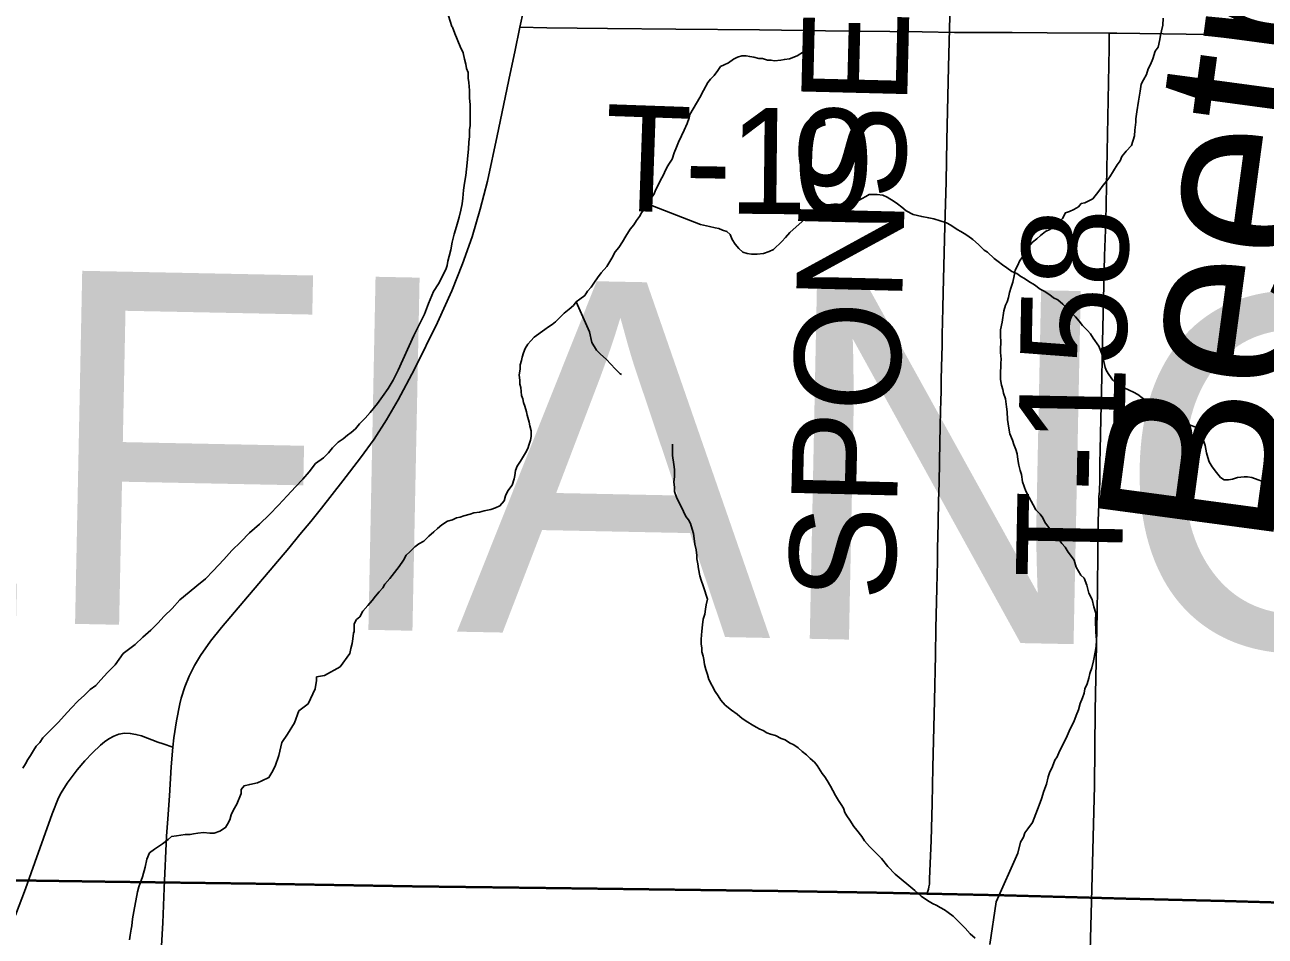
# Model space of a CAD drawing. Extents: x 2.4 to 73.1, y 4.5 to 25.6.
# Drawn here: x 47.0527 to 47.3852, y 20.0436 to 20.288 of the extents above; entities that cross this region are included whole.
import ezdxf

# ---------------------------------------------------------------- set-up
doc = ezdxf.new("R2010")
doc.units = 0
for name, color, linetype in [('GM_X_County_Road', 7, 'Continuous'), ('GM_X_County_Text', 7, 'Continuous'), ('GM_X_Interchange_Ramps', 7, 'Continuous'), ('GM_X_Major_River', 7, 'Continuous'), ('GM_X_Minor_River', 7, 'Continuous'), ('GM_X_Minor_River_Text', 7, 'Continuous'), ('GM_X_Township_Road', 7, 'Continuous'), ('GM_X_Township_Road_Text', 7, 'Continuous'), ('SH_Cut_Line', 7, 'Continuous')]:
    doc.layers.add(name, color=color, linetype=linetype)

msp = doc.modelspace()

# ---------------------------------------------------------------- linework, layer by layer
at = {"layer": 'GM_X_County_Road'}
for points in [[(47.18541, 20.28734), (47.18739, 20.29636)], [(47.09243, 20.09426), (47.09264, 20.09675), (47.09339, 20.10138), (47.09427, 20.10594), (47.09466, 20.10745), (47.09563, 20.11044), (47.09681, 20.11334), (47.09821, 20.11616), (47.09981, 20.11886), (47.10252, 20.12268), (47.10541, 20.12636), (47.11144, 20.13348), (47.12349, 20.14769), (47.12644, 20.15127), (47.12936, 20.15482), (47.13226, 20.15841), (47.138, 20.16571), (47.14274, 20.17185), (47.14636, 20.17688), (47.14971, 20.18207), (47.15282, 20.18742), (47.15714, 20.19565), (47.16331, 20.20819), (47.16715, 20.21667), (47.17004, 20.22385), (47.1726, 20.23116), (47.1748, 20.23859), (47.17671, 20.2461), (47.17934, 20.25824), (47.18284, 20.27497), (47.18405, 20.28073), (47.18541, 20.28734)], [(47.08465, 19.84707), (47.08486, 19.86082), (47.08562, 19.895), (47.08628, 19.91829), (47.08707, 19.95713), (47.08816, 20.00529), (47.08855, 20.02082), (47.08913, 20.03635), (47.08931, 20.041), (47.08967, 20.04719), (47.08993, 20.05181), (47.0901, 20.05645), (47.09068, 20.0704), (47.09102, 20.07505), (47.09147, 20.08124), (47.09196, 20.089), (47.09243, 20.09426)]]:
    msp.add_lwpolyline(points, dxfattribs=at)
at = {"layer": 'GM_X_Interchange_Ramps'}
for points in [[(47.04335, 20.05884), (47.07414, 20.05836), (47.11457, 20.05785), (47.15657, 20.0571), (47.19234, 20.05665), (47.25456, 20.05588), (47.281, 20.05538), (47.29438, 20.05512), (47.31521, 20.05472), (47.34786, 20.05383), (47.37429, 20.05321), (47.39295, 20.05267), (47.44582, 20.05113), (47.48002, 20.05014), (47.50335, 20.0495), (47.51745, 20.04905), (47.53755, 20.04841), (47.54731, 20.04821), (47.56411, 20.04764), (47.60041, 20.0472), (47.64492, 20.04666), (47.68533, 20.04636), (47.74749, 20.0457)], [(47.74749, 20.0457), (47.68533, 20.04636), (47.64492, 20.04666), (47.60041, 20.0472), (47.56411, 20.04764), (47.54731, 20.04821), (47.53755, 20.04841), (47.51745, 20.04905), (47.50335, 20.0495), (47.48002, 20.05014), (47.44582, 20.05113), (47.39295, 20.05267), (47.37429, 20.05321), (47.34786, 20.05383), (47.31521, 20.05472), (47.29438, 20.05512), (47.281, 20.05538), (47.25456, 20.05588), (47.19234, 20.05665), (47.15657, 20.0571), (47.11457, 20.05785), (47.07414, 20.05836), (47.04335, 20.05884)]]:
    msp.add_lwpolyline(points, dxfattribs=at)
at = {"layer": 'GM_X_Major_River'}
for points in [[(47.16498, 20.2212), (47.16555, 20.22233), (47.16593, 20.22347), (47.16612, 20.22461), (47.16651, 20.22594), (47.16689, 20.22765), (47.16727, 20.22974), (47.16785, 20.23183), (47.16842, 20.23392), (47.16919, 20.23639), (47.16957, 20.23829), (47.16996, 20.24), (47.17015, 20.24152), (47.17034, 20.24361), (47.17054, 20.24551), (47.17092, 20.2476), (47.17111, 20.24931), (47.17131, 20.25102), (47.1715, 20.25292), (47.17169, 20.25463), (47.1717, 20.25653), (47.17189, 20.25805), (47.17189, 20.259), (47.17189, 20.25995), (47.17208, 20.2609), (47.17209, 20.26185), (47.17209, 20.26318), (47.17209, 20.26432), (47.1721, 20.2666), (47.17191, 20.26831), (47.17191, 20.27041), (47.17173, 20.2725), (47.17154, 20.27364), (47.17154, 20.27516), (47.17116, 20.2763), (47.17097, 20.27744), (47.1706, 20.27877), (47.17022, 20.28048), (47.16946, 20.2822), (47.16795, 20.28562), (47.16738, 20.28734), (47.16719, 20.28753), (47.16629, 20.29043)], [(47.05217, 20.08867), (47.05293, 20.08981), (47.0535, 20.09095), (47.05427, 20.09209), (47.05503, 20.09342), (47.05579, 20.09455), (47.05674, 20.0955), (47.05751, 20.09683), (47.0617, 20.101), (47.06322, 20.10271), (47.06513, 20.10479), (47.06703, 20.10669), (47.06875, 20.1082), (47.07027, 20.10972), (47.07179, 20.11085), (47.07313, 20.11237), (47.07484, 20.11427), (47.07694, 20.11635), (47.07904, 20.11938), (47.08227, 20.12185), (47.08437, 20.12374), (47.08646, 20.12563), (47.08837, 20.12753), (47.09008, 20.12943), (47.09218, 20.13151), (47.09427, 20.13378), (47.09675, 20.13587), (47.09884, 20.13757), (47.10113, 20.13946), (47.10323, 20.14155), (47.10608, 20.14458), (47.10818, 20.14705), (47.11065, 20.14932), (47.11294, 20.15178), (47.11561, 20.15406), (47.11827, 20.15671), (47.12075, 20.15917), (47.12304, 20.16164), (47.12532, 20.1641), (47.12723, 20.16619), (47.12894, 20.16808), (47.13066, 20.17036), (47.13275, 20.17187), (47.13409, 20.1732), (47.13523, 20.17453), (47.13675, 20.17604), (47.13809, 20.17699), (47.13923, 20.17794), (47.14018, 20.17869), (47.14132, 20.17964), (47.14247, 20.18097), (47.14399, 20.18248), (47.14532, 20.184), (47.14723, 20.18646), (47.14857, 20.18836), (47.15009, 20.19045), (47.15142, 20.19273), (47.15276, 20.19538), (47.15696, 20.20468), (47.15849, 20.20772), (47.15982, 20.21038), (47.16097, 20.21322), (47.16231, 20.21645), (47.16364, 20.21854), (47.1644, 20.22006), (47.16498, 20.2212)]]:
    msp.add_lwpolyline(points, dxfattribs=at)
at = {"layer": 'GM_X_Minor_River'}
for points in [[(47.26417, 20.28864), (47.26264, 20.2842), (47.26225, 20.28287), (47.26149, 20.28078), (47.25978, 20.27964), (47.25768, 20.27889), (47.25635, 20.2787), (47.2554, 20.27851), (47.25369, 20.27833), (47.25274, 20.27852), (47.25179, 20.27853), (47.25046, 20.27891), (47.24951, 20.27891), (47.24818, 20.2793), (47.24703, 20.27949), (47.24608, 20.27968), (47.24494, 20.27969), (47.2438, 20.27931), (47.24266, 20.27874), (47.24133, 20.2778), (47.24019, 20.27723), (47.23923, 20.27685), (47.23847, 20.27571), (47.23752, 20.27439), (47.23657, 20.27344), (47.2358, 20.27249), (47.23466, 20.2704), (47.23371, 20.26851), (47.23275, 20.26699), (47.23103, 20.26395), (47.23084, 20.263), (47.23027, 20.26148), (47.22951, 20.25978), (47.22874, 20.25826), (47.22798, 20.25655), (47.22741, 20.25522), (47.22683, 20.2537), (47.22626, 20.25199), (47.2255, 20.25085), (47.22492, 20.24991), (47.22416, 20.24839), (47.22378, 20.24744), (47.22321, 20.24649), (47.22244, 20.24478), (47.22187, 20.24383), (47.2213, 20.2425), (47.22054, 20.24137), (47.21939, 20.24004), (47.21901, 20.2389), (47.21806, 20.23757), (47.21749, 20.23662), (47.21672, 20.23548), (47.21596, 20.23435), (47.21501, 20.23321), (47.21386, 20.23131), (47.21291, 20.22979), (47.21196, 20.22828), (47.211, 20.22714), (47.21005, 20.22543), (47.20871, 20.22315), (47.20719, 20.22145), (47.20624, 20.22012), (47.20547, 20.21898), (47.20452, 20.21765), (47.20357, 20.21652), (47.2028, 20.21538), (47.20147, 20.21443), (47.20052, 20.21367), (47.19976, 20.21273), (47.19862, 20.21178), (47.19728, 20.21064), (47.19614, 20.20951), (47.195, 20.20837), (47.19404, 20.20761), (47.19309, 20.20704), (47.19214, 20.20629), (47.18928, 20.2042), (47.18833, 20.20326), (47.18757, 20.20231), (47.18681, 20.20117), (47.18642, 20.20003), (47.18604, 20.19889), (47.18585, 20.19794), (47.18547, 20.1968), (47.18547, 20.19566), (47.18527, 20.19414), (47.18546, 20.19262), (47.18546, 20.19167), (47.18565, 20.19072), (47.18583, 20.18863), (47.18621, 20.18768), (47.1864, 20.18673), (47.18678, 20.18577), (47.18716, 20.18425), (47.18734, 20.1833), (47.18791, 20.1814), (47.1881, 20.18045), (47.18848, 20.17912), (47.18847, 20.1776), (47.18828, 20.17665)], [(47.35789, 20.28976), (47.35783, 20.28786), (47.3574, 20.28635), (47.35717, 20.28521), (47.35695, 20.28408), (47.3565, 20.282), (47.3557, 20.28089), (47.35507, 20.27882), (47.35445, 20.27731), (47.35384, 20.27619), (47.35341, 20.27469), (47.3526, 20.27319), (47.35199, 20.27207), (47.35174, 20.27018), (47.35128, 20.26753), (47.3508, 20.26469), (47.35055, 20.2628), (47.35052, 20.26185), (47.35027, 20.25976), (47.35022, 20.25824), (47.34937, 20.25561), (47.34799, 20.25413), (47.3468, 20.25265), (47.34638, 20.25152), (47.34559, 20.25041), (47.34358, 20.24724), (47.34278, 20.24612), (47.3418, 20.24502), (47.3406, 20.24334), (47.33901, 20.2413), (47.33688, 20.24023), (47.33593, 20.24007), (47.33514, 20.23915), (47.33397, 20.23843), (47.33281, 20.23789), (47.33166, 20.23755), (47.33085, 20.23606), (47.32927, 20.2344), (47.32752, 20.23312)], [(47.21939, 20.24004), (47.23383, 20.23448), (47.2363, 20.2339), (47.23782, 20.23352), (47.23877, 20.23333), (47.23973, 20.23294), (47.24087, 20.23256), (47.24181, 20.2318), (47.24238, 20.23046), (47.24314, 20.22913), (47.24409, 20.22799), (47.24523, 20.22703), (47.24637, 20.22665), (47.24751, 20.22646), (47.24903, 20.22645), (47.25074, 20.22664), (47.25226, 20.2272), (47.25341, 20.22777), (47.25569, 20.22985), (47.25664, 20.23099), (47.25779, 20.23232), (47.2595, 20.23383), (47.26103, 20.23516), (47.26217, 20.2363), (47.26331, 20.23743), (47.26464, 20.23838), (47.26636, 20.23933), (47.26788, 20.2397), (47.26959, 20.23989), (47.27054, 20.23988), (47.27225, 20.23969), (47.27339, 20.23968), (47.27434, 20.23987), (47.27606, 20.24082), (47.2772, 20.24138), (47.27815, 20.24195), (47.2791, 20.24252), (47.28005, 20.24252), (47.28119, 20.24251), (47.28271, 20.24232), (47.28385, 20.24174), (47.28575, 20.2406), (47.2867, 20.24002), (47.28784, 20.23907), (47.28898, 20.23812), (47.29088, 20.23716), (47.29316, 20.23658), (47.29506, 20.2362), (47.29639, 20.236), (47.29981, 20.23485), (47.30095, 20.23428), (47.30266, 20.23313), (47.30361, 20.23256), (47.30456, 20.23199), (47.30551, 20.23141), (47.30684, 20.23046), (47.30836, 20.22912), (47.30988, 20.2276), (47.31083, 20.22702), (47.31254, 20.22531), (47.31368, 20.22455), (47.31482, 20.22359), (47.31595, 20.22283), (47.31728, 20.22187), (47.31861, 20.2213), (47.31975, 20.22054), (47.3207, 20.21996), (47.32184, 20.2192), (47.32336, 20.21824), (47.32488, 20.2171), (47.32602, 20.21653), (47.32754, 20.21557), (47.32849, 20.21481), (47.32963, 20.21423), (47.33096, 20.21309), (47.3321, 20.21195), (47.33323, 20.2108), (47.33437, 20.20966), (47.33532, 20.20851), (47.33627, 20.20737), (47.3376, 20.20604), (47.33836, 20.20508), (47.33912, 20.20394), (47.34063, 20.20184), (47.3412, 20.20051), (47.34158, 20.19918), (47.34196, 20.19766), (47.34233, 20.19614), (47.34271, 20.19519), (47.34328, 20.19423), (47.34442, 20.19271), (47.34594, 20.19137), (47.34746, 20.19061), (47.34879, 20.19004), (47.34993, 20.18946), (47.35107, 20.18889), (47.35221, 20.18793), (47.35354, 20.18698), (47.35506, 20.18603), (47.35658, 20.18526), (47.35733, 20.18431)], [(47.32752, 20.23312), (47.32636, 20.23259), (47.32499, 20.23149), (47.32401, 20.23058), (47.32284, 20.22966), (47.32165, 20.22837), (47.32063, 20.22631), (47.31944, 20.22483), (47.31882, 20.22333), (47.31822, 20.22221), (47.31798, 20.22069), (47.31754, 20.219), (47.31712, 20.21768), (47.31669, 20.21617), (47.31646, 20.21485), (47.31604, 20.21372), (47.31563, 20.21278), (47.3152, 20.21128), (47.31472, 20.20825), (47.31428, 20.20617), (47.31423, 20.20484), (47.31436, 20.20274), (47.31431, 20.20122), (47.31427, 20.20008), (47.31441, 20.19837), (47.31437, 20.19723), (47.31434, 20.19628), (47.3143, 20.19495), (47.31423, 20.19286), (47.31456, 20.19132), (47.31491, 20.19017), (47.31507, 20.18921), (47.31559, 20.18767), (47.3159, 20.18557), (47.31605, 20.18424), (47.31617, 20.18214), (47.31648, 20.17985), (47.31681, 20.17831), (47.31752, 20.17658), (47.31786, 20.17543), (47.31839, 20.17408), (47.31873, 20.17292), (47.31888, 20.1714), (47.31921, 20.16987), (47.31955, 20.16852), (47.31989, 20.16737), (47.32021, 20.16546), (47.32108, 20.16296), (47.32198, 20.16121), (47.32306, 20.15928), (47.32378, 20.15792), (47.32488, 20.15674), (47.32561, 20.15577), (47.32615, 20.15461), (47.32852, 20.15149), (47.32963, 20.15031), (47.33073, 20.14894), (47.33165, 20.14796), (47.33237, 20.1466), (47.33328, 20.14543), (47.33401, 20.14446), (47.33452, 20.14254), (47.33578, 20.1404), (47.33671, 20.13961), (47.33741, 20.13769), (47.33792, 20.13558), (47.33881, 20.13384), (47.33932, 20.13192), (47.33984, 20.13019), (47.33978, 20.12829), (47.33987, 20.12524), (47.33999, 20.12295), (47.33993, 20.12124), (47.33969, 20.11973), (47.33924, 20.11746), (47.3388, 20.11558), (47.33818, 20.11407), (47.33795, 20.11275), (47.33752, 20.11124), (47.33691, 20.10993), (47.33668, 20.1088), (47.33625, 20.10748), (47.33564, 20.10598), (47.3352, 20.10428), (47.33458, 20.10278), (47.33396, 20.10109), (47.33294, 20.09922), (47.33212, 20.09735), (47.3311, 20.0951), (47.33009, 20.09323), (47.32947, 20.09173), (47.32887, 20.0908), (47.32824, 20.0891), (47.32742, 20.08742), (47.32701, 20.08629), (47.32657, 20.0844), (47.32593, 20.08252), (47.3253, 20.08045), (47.32467, 20.07876), (47.32281, 20.07407), (47.32161, 20.07239)], [(47.20052, 20.21367), (47.20412, 20.20568), (47.20468, 20.20283), (47.20601, 20.20073), (47.20696, 20.19978), (47.20867, 20.19825), (47.21094, 20.19578), (47.21227, 20.19444), (47.21265, 20.19425)], [(47.35733, 20.18431), (47.35828, 20.18278), (47.35961, 20.18164), (47.36132, 20.18107), (47.36303, 20.18106), (47.36398, 20.18087), (47.36512, 20.18067), (47.36664, 20.1801), (47.36778, 20.17876), (47.36873, 20.17648), (47.36911, 20.17515), (47.36948, 20.17325), (47.36986, 20.17192), (47.37024, 20.17077), (47.371, 20.16944), (47.37214, 20.16792), (47.37327, 20.16658), (47.37422, 20.16601), (47.37537, 20.16601), (47.37651, 20.16619), (47.37784, 20.16657), (47.37955, 20.16675), (47.3805, 20.16675), (47.38164, 20.16656), (47.38335, 20.16598), (47.3843, 20.1656), (47.38601, 20.16483)], [(47.18828, 20.17665), (47.1879, 20.17551), (47.18752, 20.17437), (47.18695, 20.17323), (47.18637, 20.17228), (47.18561, 20.17095), (47.18466, 20.16962), (47.18427, 20.16849), (47.18408, 20.16716), (47.18389, 20.16621), (47.18332, 20.1645), (47.18217, 20.16298), (47.1816, 20.16165), (47.18122, 20.16032), (47.18007, 20.15899), (47.17893, 20.15843), (47.1776, 20.15805), (47.17589, 20.15768), (47.17456, 20.1573), (47.17304, 20.15711), (47.17208, 20.15674), (47.17037, 20.15636), (47.16942, 20.15599), (47.16847, 20.1558), (47.16733, 20.15523), (47.166, 20.15486), (47.16447, 20.15391), (47.16333, 20.15296), (47.16238, 20.15202), (47.16104, 20.15088), (47.15971, 20.14955), (47.15838, 20.1488), (47.15724, 20.14804), (47.1559, 20.14671), (47.15495, 20.14577), (47.15419, 20.14444), (47.15304, 20.14273), (47.15057, 20.13951), (47.14923, 20.13799), (47.14866, 20.13704), (47.14771, 20.1359), (47.14675, 20.13477), (47.1458, 20.13363), (47.14466, 20.1323), (47.14332, 20.13078), (47.14256, 20.12927), (47.14161, 20.12851), (47.14104, 20.12737), (47.14103, 20.12604), (47.14103, 20.12528), (47.14084, 20.1249), (47.14065, 20.12338), (47.14046, 20.12205), (47.14007, 20.12072), (47.13988, 20.11939), (47.13721, 20.11579), (47.13302, 20.11352), (47.13093, 20.11314), (47.13093, 20.11219), (47.13055, 20.10991), (47.12864, 20.10593), (47.12616, 20.10403), (47.12501, 20.10081), (47.12311, 20.09777), (47.12158, 20.0955), (47.12082, 20.09208), (47.11986, 20.08923), (47.11891, 20.08752), (47.11814, 20.08619), (47.11624, 20.08525), (47.1151, 20.08468), (47.11301, 20.08431), (47.11148, 20.08393), (47.11072, 20.08298), (47.11072, 20.08184), (47.10957, 20.079), (47.10862, 20.07748), (47.10805, 20.07615), (47.10766, 20.07482), (47.10709, 20.07368), (47.10652, 20.07273), (47.105, 20.07179), (47.10347, 20.07122), (47.10233, 20.07122), (47.10062, 20.07142), (47.0991, 20.07123), (47.09796, 20.07105), (47.09701, 20.07086), (47.09568, 20.07086), (47.09339, 20.07049), (47.09206, 20.07031), (47.09111, 20.06955), (47.08959, 20.06841), (47.08749, 20.0669), (47.08616, 20.06595), (47.0854, 20.06424), (47.08501, 20.06215), (47.08425, 20.05949), (47.08329, 20.05684), (47.08291, 20.05551), (47.08195, 20.05019)], [(47.22631, 20.17558), (47.22631, 20.1752), (47.22631, 20.17444), (47.2263, 20.17254), (47.22668, 20.17007), (47.22687, 20.16874), (47.22686, 20.16684), (47.22667, 20.16532), (47.22686, 20.16398), (47.22686, 20.16284), (47.22742, 20.16132), (47.22932, 20.15751), (47.22989, 20.15618), (47.23065, 20.15523), (47.23121, 20.15428), (47.23159, 20.15276), (47.23197, 20.15161), (47.23216, 20.15028), (47.23234, 20.14876), (47.23272, 20.14724), (47.23291, 20.14572), (47.23291, 20.14477), (47.2331, 20.14344), (47.23328, 20.14211), (47.23366, 20.1402), (47.23404, 20.13906), (47.2346, 20.13754), (47.23498, 20.13621), (47.23536, 20.13507), (47.23574, 20.13393), (47.23536, 20.13241), (47.23516, 20.13127), (47.23497, 20.12994), (47.23459, 20.12861), (47.2344, 20.12709), (47.2342, 20.12538), (47.23401, 20.12329), (47.23401, 20.12196), (47.23419, 20.12082), (47.23419, 20.11986), (47.23457, 20.11872), (47.23476, 20.11777), (47.23495, 20.11644), (47.23532, 20.11511), (47.2357, 20.11378), (47.23608, 20.11245), (47.23778, 20.10921), (47.23854, 20.10807), (47.2393, 20.10693), (47.24044, 20.10559), (47.24215, 20.10425), (47.24367, 20.10311), (47.245, 20.10196), (47.24652, 20.10101), (47.24766, 20.10025), (47.2488, 20.09967), (47.24974, 20.0991), (47.25069, 20.09872), (47.25164, 20.09814), (47.25259, 20.09776), (47.25392, 20.09738), (47.25544, 20.09661), (47.25658, 20.09623), (47.25772, 20.09546), (47.25886, 20.09489), (47.26, 20.09413), (47.26114, 20.09317), (47.26228, 20.09222), (47.26323, 20.09127), (47.26437, 20.09031), (47.26513, 20.08936), (47.26646, 20.08727), (47.26721, 20.08631), (47.26778, 20.08536), (47.26873, 20.08384), (47.2693, 20.0827), (47.27006, 20.08136), (47.27082, 20.08003), (47.27157, 20.07889), (47.27214, 20.07793), (47.27252, 20.07679), (47.27309, 20.07584), (47.27385, 20.0747), (47.27498, 20.07298), (47.27574, 20.07203), (47.27707, 20.07032), (47.27783, 20.06917), (47.27916, 20.06765), (47.28068, 20.06612), (47.28238, 20.06441), (47.28409, 20.06231), (47.28599, 20.06022), (47.2913, 20.05583), (47.29301, 20.0543), (47.29472, 20.05316), (47.29605, 20.05239), (47.29719, 20.05182), (47.29814, 20.05125), (47.29928, 20.05067), (47.30023, 20.04991), (47.30156, 20.04895)], [(47.32161, 20.07239), (47.32081, 20.07128), (47.3204, 20.07015), (47.31959, 20.06885), (47.31893, 20.06583), (47.31314, 20.05284)], [(47.31314, 20.05283), (47.31144, 20.04138)], [(47.08195, 20.05019), (47.08156, 20.04829), (47.08137, 20.04639), (47.08118, 20.04544), (47.08099, 20.04392), (47.08079, 20.04259)], [(47.30156, 20.04895), (47.30327, 20.04724), (47.30479, 20.04571), (47.30611, 20.04419), (47.30744, 20.04305)]]:
    msp.add_lwpolyline(points, dxfattribs=at)
at = {"layer": 'GM_X_Township_Road'}
for points in [[(47.2945, 20.05485), (47.29494, 20.05622), (47.29507, 20.05684), (47.2952, 20.05751), (47.29526, 20.05898), (47.29568, 20.06923), (47.29593, 20.07917), (47.29617, 20.0888), (47.29655, 20.10682), (47.29684, 20.11894), (47.29697, 20.12608), (47.29722, 20.13694), (47.29737, 20.14408), (47.2974, 20.14594), (47.29741, 20.1478), (47.29747, 20.1506), (47.29755, 20.15463), (47.29769, 20.16022), (47.29779, 20.16519), (47.29792, 20.17078), (47.29805, 20.17606), (47.29813, 20.1801), (47.29823, 20.18475), (47.29828, 20.18693), (47.29834, 20.19003), (47.29838, 20.19283), (47.29846, 20.19624), (47.29852, 20.19904), (47.2986, 20.20214), (47.29865, 20.20493), (47.29875, 20.20835), (47.29883, 20.21208), (47.29892, 20.21611), (47.29937, 20.23407), (47.29967, 20.24585), (47.29988, 20.25703), (47.30036, 20.2766), (47.3008, 20.29368)], [(47.18541, 20.28734), (47.19261, 20.2872), (47.2089, 20.28703), (47.22726, 20.28683), (47.24964, 20.2866), (47.26738, 20.28641), (47.2933, 20.28614), (47.30191, 20.28596), (47.31744, 20.28592), (47.32676, 20.28587), (47.34342, 20.28575)], [(47.34028, 20.13709), (47.34049, 20.15535), (47.3405, 20.15689), (47.3406, 20.15993), (47.34067, 20.16144), (47.34077, 20.16291), (47.34086, 20.16598), (47.34089, 20.16756), (47.34092, 20.17069), (47.34098, 20.17378), (47.34102, 20.17528), (47.34105, 20.17683), (47.34112, 20.17835), (47.34141, 20.19358), (47.34163, 20.20286), (47.34182, 20.21061), (47.34219, 20.22605), (47.34249, 20.23534), (47.34284, 20.25396), (47.34323, 20.27256), (47.34333, 20.27717), (47.34337, 20.28177), (47.34339, 20.28331), (47.34342, 20.28575)], [(47.34342, 20.28575), (47.34542, 20.28573), (47.36408, 20.28549), (47.41541, 20.2848), (47.43096, 20.28441), (47.47295, 20.28391), (47.51961, 20.28328), (47.58182, 20.28249), (47.59302, 20.28231)], [(47.33369, 19.78299), (47.33373, 19.78586), (47.33412, 19.8138), (47.33468, 19.84951), (47.33548, 19.89609), (47.33655, 19.95974), (47.33723, 19.99079), (47.33798, 20.02649), (47.33863, 20.05288), (47.33943, 20.08392), (47.33966, 20.1041), (47.34021, 20.13049), (47.34028, 20.13709)], [(47.05021, 20.04922), (47.05293, 20.05628), (47.05544, 20.06338), (47.06005, 20.07641), (47.06177, 20.0807), (47.06243, 20.08208), (47.06404, 20.08462), (47.06675, 20.08825), (47.06876, 20.09058), (47.07089, 20.09277), (47.07301, 20.09486), (47.07406, 20.09573), (47.07526, 20.09655), (47.07657, 20.09721), (47.0779, 20.09776), (47.07943, 20.09804), (47.08097, 20.09798), (47.0825, 20.09772), (47.08399, 20.0973), (47.08833, 20.09563), (47.0898, 20.09514), (47.09243, 20.09426)], [(47.04346, 20.05857), (47.07425, 20.05809), (47.11469, 20.05758), (47.15668, 20.05683), (47.19246, 20.05637), (47.25467, 20.05561), (47.28111, 20.05511), (47.2945, 20.05485)], [(47.2945, 20.05485), (47.31533, 20.05445), (47.34798, 20.05355), (47.37441, 20.05294), (47.39307, 20.05239), (47.44593, 20.05085), (47.48014, 20.04986), (47.50346, 20.04923), (47.51757, 20.04877), (47.53767, 20.04813), (47.53816, 20.04812)]]:
    msp.add_lwpolyline(points, dxfattribs=at)
at = {"layer": 'SH_Cut_Line'}
for points in [[(47.74749, 20.0457), (47.68533, 20.04636), (47.64492, 20.04666), (47.60041, 20.0472), (47.56411, 20.04764), (47.54731, 20.04821), (47.53755, 20.04841), (47.51745, 20.04905), (47.50335, 20.0495), (47.48002, 20.05014), (47.44582, 20.05113), (47.39295, 20.05267), (47.37429, 20.05321), (47.34786, 20.05383), (47.31521, 20.05472), (47.29438, 20.05512), (47.281, 20.05538), (47.25456, 20.05588), (47.19234, 20.05665), (47.15657, 20.0571), (47.11457, 20.05785), (47.07414, 20.05836), (47.04335, 20.05884)], [(47.04335, 20.05884), (47.07414, 20.05836), (47.11457, 20.05785), (47.15657, 20.0571), (47.19234, 20.05665), (47.25456, 20.05588), (47.281, 20.05538), (47.29438, 20.05512), (47.31521, 20.05472), (47.34786, 20.05383), (47.37429, 20.05321), (47.39295, 20.05267), (47.44582, 20.05113), (47.48002, 20.05014), (47.50335, 20.0495), (47.51745, 20.04905), (47.53755, 20.04841), (47.54731, 20.04821), (47.56411, 20.04764), (47.60041, 20.0472), (47.64492, 20.04666), (47.68533, 20.04636), (47.74749, 20.0457)]]:
    msp.add_lwpolyline(points, dxfattribs=at)

# ---------------------------------------------------------------- texts
at = {"layer": 'GM_X_County_Text'}
msp.add_text('DEFIANCE COUNTY', height=0.094697, rotation=358.8365, dxfattribs=at).set_placement((46.87992, 20.13113))
at = {"layer": 'GM_X_Minor_River_Text'}
msp.add_text('Beetree', height=0.047375, rotation=82.3408, dxfattribs=at).set_placement((47.38678, 20.14689))
at = {"layer": 'GM_X_Township_Road_Text'}
for s, height, rotation, p in [('SPONSELLER', 0.028409, 88.5701, (47.28589, 20.13333)), ('T', 0.02841, 357.9853, (47.20756, 20.23833)), ('1', 0.02841, 359.3962, (47.24123, 20.23737)), ('0', 0.02841, 359.5163, (47.25879, 20.23718)), ('-', 0.02841, 359.0325, (47.22937, 20.23756)), ('T-158', 0.028409, 88.8943, (47.34678, 20.13935))]:
    msp.add_text(s, height=height, rotation=rotation, dxfattribs=at).set_placement(p)

doc.saveas('drawing.dxf')
